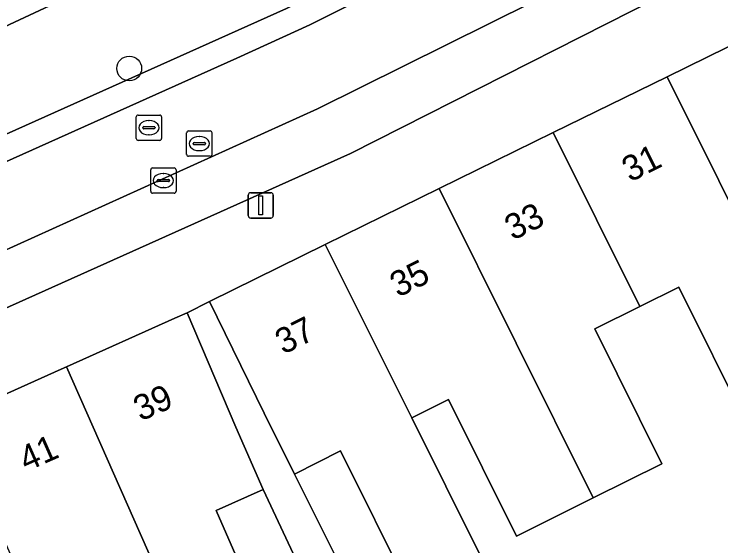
# Model space of a CAD drawing. Extents: x 159716 to 160783, y 383290 to 384031.
# Drawn here: x 160361.4 to 160389.32, y 383502.58 to 383523.61 of the extents above; entities that cross this region are included whole.
import ezdxf

# ---------------------------------------------------------------- set-up
doc = ezdxf.new("R2010")
doc.units = 0
for name, color, linetype in [('IMGEO_Boom', 7, 'Continuous'), ('IMGEO_Erf', 7, 'Continuous'), ('IMGEO_Groenvoorziening', 7, 'Continuous'), ('IMGEO_Kolk', 7, 'Continuous'), ('IMGEO_Lichtmast', 7, 'Continuous'), ('IMGEO_Pand', 7, 'Continuous'), ('IMGEO_Pand_nummerreeks', 7, 'Continuous'), ('IMGEO_Parkeervlak_open', 7, 'Continuous'), ('IMGEO_Rijbaan_lokaal_open', 7, 'Continuous'), ('IMGEO_Rioolput', 7, 'Continuous'), ('IMGEO_Voetpad_open', 7, 'Continuous')]:
    doc.layers.add(name, color=color, linetype=linetype)

msp = doc.modelspace()

# ---------------------------------------------------------------- linework, layer by layer
at = {"layer": 'IMGEO_Boom'}
msp.add_circle((160365.945, 383521.461), 0.489, dxfattribs=at)
at = {"layer": 'IMGEO_Erf'}
for points in [[(160402.177, 383500), (160397.801, 383510.368), (160395.165, 383516.647), (160393.234, 383515.698), (160395.978, 383510.183), (160393.304, 383508.853), (160391.502, 383507.956), (160390.358, 383507.387), (160387.658, 383512.814), (160386.118, 383512.048), (160384.334, 383511.16), (160386.987, 383505.825), (160384.277, 383504.477), (160381.25, 383502.971), (160378.565, 383508.368), (160377.111, 383507.645), (160379.802, 383502.236)], [(160377.023, 383500.853), (160374.293, 383506.342), (160372.478, 383505.42), (160376.913, 383496.535)], [(160357.244, 383484.124), (160368.603, 383491.221), (160367.452, 383492.969), (160370.077, 383494.695), (160372.85, 383496.519), (160374.008, 383494.758), (160375.503, 383495.706), (160371.237, 383504.812), (160369.381, 383503.981), (160371.119, 383500), (160371.863, 383498.296), (160369.038, 383497.051), (160366.21, 383495.804), (160364.357, 383500), (160363.732, 383501.416), (160361.957, 383500.643), (160360.479, 383500)]]:
    msp.add_lwpolyline(points, dxfattribs=at)
at = {"layer": 'IMGEO_Groenvoorziening'}
for points in [[(160317.234, 383499.643), (160331.284, 383505.619), (160331.695, 383504.671), (160331.889, 383504.753), (160334.236, 383505.754), (160333.832, 383506.645), (160372.154, 383523.831), (160385.217, 383530.224)], [(160385.217, 383530.224), (160372.154, 383523.831), (160333.832, 383506.645), (160334.236, 383505.754), (160334.834, 383506.009), (160346.529, 383511.239), (160349.684, 383512.667), (160370.197, 383521.871), (160372.014, 383522.697), (160373.078, 383523.188), (160377.415, 383525.363), (160385.456, 383529.438)], [(160369.649, 383528.328), (160367.242, 383527.145), (160367.733, 383526.256), (160350.698, 383518.297), (160335.143, 383511.6), (160315.681, 383503.207)], [(160315.681, 383503.207), (160335.143, 383511.6), (160350.698, 383518.297), (160367.733, 383526.256), (160367.242, 383527.145)]]:
    msp.add_lwpolyline(points, dxfattribs=at)
at = {"layer": 'IMGEO_Kolk'}
for p, q in [((160366.794, 383516.603), (160366.794, 383517.455)), ((160366.869, 383517.529), (160367.721, 383517.529)), ((160367.795, 383517.455), (160367.795, 383516.603)), ((160367.282, 383517.309), (160367.307, 383517.309)), ((160367.053, 383517.023), (160367.053, 383517.035)), ((160367.491, 383516.986), (160367.093, 383516.986)), ((160367.096, 383517.072), (160367.494, 383517.072)), ((160367.537, 383517.035), (160367.537, 383517.023)), ((160367.305, 383516.749), (160367.28, 383516.749)), ((160367.721, 383516.529), (160366.869, 383516.529))]:
    msp.add_line(p, q, dxfattribs=at)
for points in [[(160366.794, 383516.603), (160366.794, 383517.455)], [(160366.869, 383517.529), (160367.721, 383517.529)], [(160367.795, 383517.455), (160367.795, 383516.603)], [(160367.721, 383516.529), (160366.869, 383516.529)]]:
    msp.add_lwpolyline(points, dxfattribs=at)
for centre, radius, start, end in [((160366.871, 383517.453), 0.0765, 91.552, 178.448), ((160366.871, 383517.453), 0.0765, 91.552, 178.448), ((160367.719, 383517.453), 0.0765, 1.552, 88.448), ((160367.719, 383517.453), 0.0765, 1.552, 88.448), ((160367.093, 383517.032), 0.0403, 85.8775, 175.7526), ((160367.09, 383517.022), 0.0366, 178.938, 274.7102), ((160367.494, 383517.029), 0.043, 264.8664, 352.4533), ((160367.498, 383517.034), 0.0386, 1.7309, 96.639), ((160366.871, 383516.605), 0.0765, 181.552, 268.448), ((160366.871, 383516.605), 0.0765, 181.552, 268.448), ((160367.719, 383516.605), 0.0765, 271.552, 358.448), ((160367.719, 383516.605), 0.0765, 271.552, 358.448)]:
    msp.add_arc(centre, radius, start, end, dxfattribs=at)
for centre, major_axis, ratio, start_param, end_param in [((160367.281, 383517.029), (-0.387, 0.002), 0.722429, 4.712389, 7.853982), ((160367.306, 383517.029), (-0.39, 0.002), 0.717154, 1.570796, 4.712389)]:
    msp.add_ellipse(centre, major_axis=major_axis, ratio=ratio, start_param=start_param, end_param=end_param, dxfattribs=at)
at = {"layer": 'IMGEO_Lichtmast'}
for p, q in [((160370.646, 383515.647), (160370.646, 383516.447)), ((160370.646, 383516.447), (160370.646, 383515.647)), ((160370.746, 383516.547), (160371.536, 383516.547)), ((160371.536, 383516.547), (160370.746, 383516.547)), ((160371.636, 383516.447), (160371.636, 383515.647)), ((160371.636, 383515.647), (160371.636, 383516.447)), ((160371.536, 383515.547), (160370.746, 383515.547)), ((160370.746, 383515.547), (160371.536, 383515.547))]:
    msp.add_line(p, q, dxfattribs=at)
msp.add_lwpolyline([(160371.066, 383516.422), (160371.216, 383516.422), (160371.216, 383515.672), (160371.066, 383515.672), (160371.066, 383516.422)], dxfattribs=at)
for centre, start, end in [((160370.746, 383516.447), 90, 180), ((160370.746, 383516.447), 90, 180), ((160371.536, 383516.447), 0, 90), ((160371.536, 383516.447), 360, 90), ((160370.746, 383515.647), 180, 270), ((160370.746, 383515.647), 180, 270), ((160371.536, 383515.647), 270, 0), ((160371.536, 383515.647), 270, 0)]:
    msp.add_arc(centre, 0.1, start, end, dxfattribs=at)
at = {"layer": 'IMGEO_Pand'}
for points in [[(160395.165, 383516.647), (160391.846, 383523.398), (160390.362, 383522.691), (160387.194, 383521.134), (160393.304, 383508.853), (160395.978, 383510.183), (160393.234, 383515.698)], [(160387.194, 383521.134), (160382.692, 383518.922), (160386.118, 383512.048), (160387.658, 383512.814), (160390.358, 383507.387), (160391.502, 383507.956), (160393.304, 383508.853)], [(160386.118, 383512.048), (160382.692, 383518.922), (160378.192, 383516.711), (160384.277, 383504.477), (160386.987, 383505.825), (160384.334, 383511.16)], [(160378.192, 383516.711), (160373.692, 383514.499), (160377.111, 383507.645), (160378.565, 383508.368), (160381.25, 383502.971), (160384.277, 383504.477)], [(160377.111, 383507.645), (160373.692, 383514.499), (160369.112, 383512.248), (160371.272, 383507.836), (160372.478, 383505.42), (160374.293, 383506.342), (160377.023, 383500.853), (160377.707, 383501.194), (160379.229, 383498.135), (160381.324, 383499.177), (160379.802, 383502.236)], [(160371.237, 383504.812), (160370.156, 383507.277), (160368.236, 383511.804), (160367.744, 383511.583), (160363.472, 383509.666), (160367.737, 383500), (160369.038, 383497.051), (160371.863, 383498.296), (160371.119, 383500), (160369.381, 383503.981)], [(160363.472, 383509.666), (160363.258, 383509.57), (160358.887, 383507.606), (160361.957, 383500.643), (160363.732, 383501.416), (160364.357, 383500), (160366.21, 383495.804), (160369.038, 383497.051), (160367.737, 383500)]]:
    msp.add_lwpolyline(points, close=True, dxfattribs=at)
at = {"layer": 'IMGEO_Parkeervlak_open'}
for points in [[(160390.396, 383528.326), (160373.389, 383519.87), (160351.034, 383509.743), (160347.853, 383508.302), (160338.079, 383503.874), (160323.639, 383497.711)], [(160325.094, 383496.144), (160338.74, 383501.971), (160374.689, 383518.101), (160389.872, 383525.805)]]:
    msp.add_lwpolyline(points, dxfattribs=at)
at = {"layer": 'IMGEO_Rijbaan_lokaal_open'}
msp.add_lwpolyline([(160385.456, 383529.438), (160377.415, 383525.363), (160373.078, 383523.188), (160372.014, 383522.697), (160370.197, 383521.871), (160349.684, 383512.667), (160351.034, 383509.743), (160373.389, 383519.87), (160390.396, 383528.326), (160390.458, 383528.368), (160396.549, 383531.817), (160397.484, 383532.319)], dxfattribs=at)
at = {"layer": 'IMGEO_Rioolput'}
for p, q in [((160366.22, 383518.691), (160366.22, 383519.543)), ((160366.295, 383519.617), (160367.147, 383519.617)), ((160367.221, 383519.543), (160367.221, 383518.691)), ((160366.522, 383519.16), (160366.92, 383519.16)), ((160366.708, 383519.397), (160366.733, 383519.397)), ((160366.479, 383519.111), (160366.479, 383519.123)), ((160366.917, 383519.074), (160366.519, 383519.074)), ((160366.963, 383519.123), (160366.963, 383519.111)), ((160368.213, 383518.064), (160368.213, 383518.916)), ((160368.288, 383518.99), (160369.14, 383518.99)), ((160369.214, 383518.916), (160369.214, 383518.064)), ((160367.147, 383518.617), (160366.295, 383518.617)), ((160366.731, 383518.837), (160366.706, 383518.837)), ((160368.701, 383518.77), (160368.726, 383518.77)), ((160368.472, 383518.484), (160368.472, 383518.496)), ((160368.91, 383518.447), (160368.512, 383518.447)), ((160368.515, 383518.533), (160368.913, 383518.533)), ((160368.956, 383518.496), (160368.956, 383518.484)), ((160368.724, 383518.21), (160368.699, 383518.21)), ((160369.14, 383517.99), (160368.288, 383517.99))]:
    msp.add_line(p, q, dxfattribs=at)
for points in [[(160366.22, 383518.691), (160366.22, 383519.543)], [(160366.295, 383519.617), (160367.147, 383519.617)], [(160367.221, 383519.543), (160367.221, 383518.691)], [(160368.213, 383518.064), (160368.213, 383518.916)], [(160368.288, 383518.99), (160369.14, 383518.99)], [(160369.214, 383518.916), (160369.214, 383518.064)], [(160367.147, 383518.617), (160366.295, 383518.617)], [(160369.14, 383517.99), (160368.288, 383517.99)]]:
    msp.add_lwpolyline(points, dxfattribs=at)
for centre, radius, start, end in [((160366.297, 383519.541), 0.0765, 91.552, 178.448), ((160366.297, 383519.541), 0.0765, 91.552, 178.448), ((160367.145, 383519.541), 0.0765, 1.552, 88.448), ((160367.145, 383519.541), 0.0765, 1.552, 88.448), ((160366.519, 383519.12), 0.0403, 85.8775, 175.7526), ((160366.924, 383519.122), 0.0386, 1.7309, 96.639), ((160366.516, 383519.11), 0.0366, 178.938, 274.7102), ((160366.92, 383519.117), 0.043, 264.8664, 352.4533), ((160368.29, 383518.914), 0.0765, 91.552, 178.448), ((160368.29, 383518.914), 0.0765, 91.552, 178.448), ((160369.138, 383518.914), 0.0765, 1.552, 88.448), ((160369.138, 383518.914), 0.0765, 1.552, 88.448), ((160366.297, 383518.693), 0.0765, 181.552, 268.448), ((160366.297, 383518.693), 0.0765, 181.552, 268.448), ((160367.145, 383518.693), 0.0765, 271.552, 358.448), ((160367.145, 383518.693), 0.0765, 271.552, 358.448), ((160368.512, 383518.493), 0.0403, 85.8775, 175.7526), ((160368.509, 383518.483), 0.0366, 178.938, 274.7102), ((160368.913, 383518.49), 0.043, 264.8664, 352.4533), ((160368.917, 383518.495), 0.0386, 1.7309, 96.639), ((160368.29, 383518.066), 0.0765, 181.552, 268.448), ((160368.29, 383518.066), 0.0765, 181.552, 268.448), ((160369.138, 383518.066), 0.0765, 271.552, 358.448), ((160369.138, 383518.066), 0.0765, 271.552, 358.448)]:
    msp.add_arc(centre, radius, start, end, dxfattribs=at)
for centre, major_axis, ratio, start_param, end_param in [((160366.707, 383519.117), (-0.387, 0.002), 0.722429, 4.712389, 7.853982), ((160366.732, 383519.117), (-0.39, 0.002), 0.717154, 1.570796, 4.712389), ((160368.7, 383518.49), (-0.387, 0.002), 0.722429, 4.712389, 7.853982), ((160368.725, 383518.49), (-0.39, 0.002), 0.717154, 1.570796, 4.712389)]:
    msp.add_ellipse(centre, major_axis=major_axis, ratio=ratio, start_param=start_param, end_param=end_param, dxfattribs=at)
at = {"layer": 'IMGEO_Voetpad_open'}
for points in [[(160358.887, 383507.606), (160363.258, 383509.57), (160363.472, 383509.666), (160367.744, 383511.583), (160368.236, 383511.804), (160369.112, 383512.248), (160373.692, 383514.499), (160378.192, 383516.711), (160382.692, 383518.922), (160387.194, 383521.134), (160390.362, 383522.691), (160391.846, 383523.398), (160393.494, 383524.2), (160397.232, 383526.042), (160397.943, 383526.376), (160399.386, 383527.373), (160402.202, 383529.253), (160406.369, 383532.036), (160410.536, 383534.819), (160414.703, 383537.602)], [(160390.751, 383526.253), (160389.872, 383525.805), (160374.689, 383518.101), (160338.74, 383501.971), (160325.094, 383496.144)], [(160347.169, 383475.795), (160377.174, 383495.494), (160376.639, 383496.367), (160376.913, 383496.535), (160372.478, 383505.42), (160371.272, 383507.836), (160369.112, 383512.248), (160368.236, 383511.804), (160370.156, 383507.277), (160371.237, 383504.812), (160375.503, 383495.706), (160374.008, 383494.758), (160371.236, 383492.934), (160369.053, 383491.499), (160368.611, 383491.208), (160368.603, 383491.221), (160357.244, 383484.124)]]:
    msp.add_lwpolyline(points, dxfattribs=at)

# ---------------------------------------------------------------- texts
at = {"layer": 'IMGEO_Pand_nummerreeks'}
for s, rotation, p in [('31', 26.4477, (160385.733, 383516.949)), ('33', 26.4477, (160381.099, 383514.643)), ('35', 26.4477, (160376.566, 383512.389)), ('37', 26.4477, (160372.033, 383510.134)), ('39', 23.7892, (160366.394, 383507.497)), ('41', 23.7892, (160361.873, 383505.505))]:
    msp.add_text(s, height=1, rotation=rotation, dxfattribs=at).set_placement(p)

doc.saveas('drawing.dxf')
